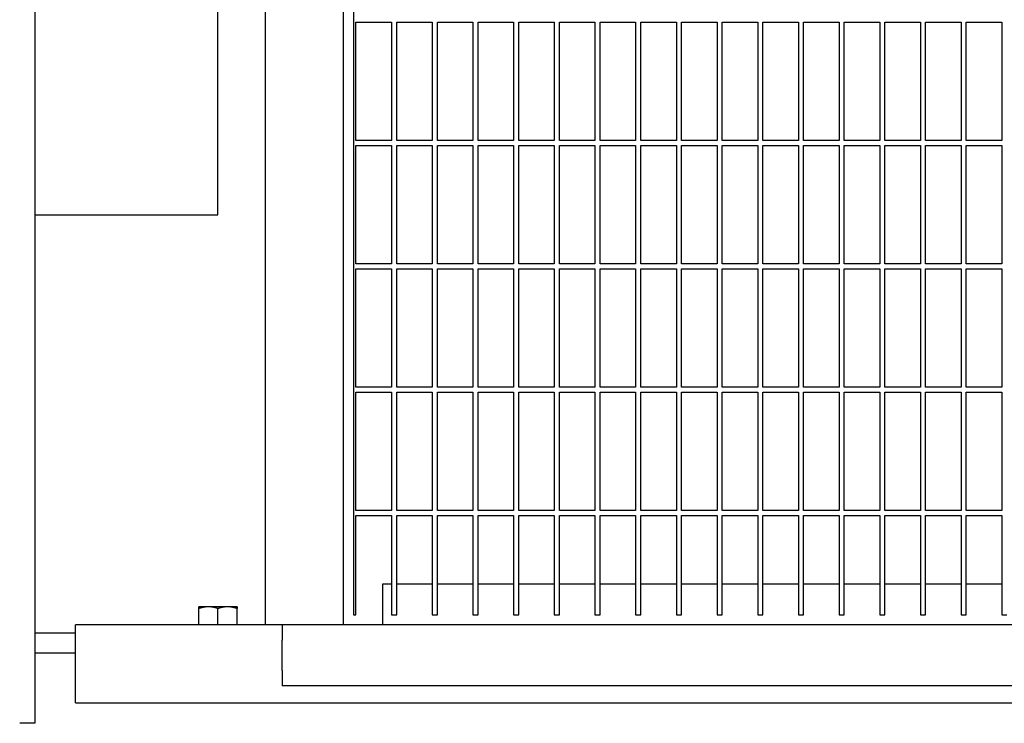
# Model space of a CAD drawing. Header units: inches. Extents: x 18 to 846, y -44 to 561.
# Tile 595 of 642: x 534 to 558, y 404 to 421. Entities that reach past the tile are written whole.
import ezdxf

# ---------------------------------------------------------------- set-up
doc = ezdxf.new("R2010")
doc.units = ezdxf.units.IN
doc.header["$LTSCALE"] = 24
doc.header["$MEASUREMENT"] = 0
doc.layers.add('Visible (ANSI)', color=7, linetype='Continuous', lineweight=30)

msp = doc.modelspace()

# ---------------------------------------------------------------- linework, layer by layer
at = {"layer": 'Visible (ANSI)'}
for p, q in [((541.75843, 424.9313), (541.75843, 406.4763)), ((542.00843, 424.9313), (542.00843, 406.7263)), ((534.17843, 424.5563), (534.17843, 404.0563)), ((539.83843, 423.81812), (539.83843, 406.4763)), ((538.67843, 416.5563), (538.67843, 421.5563)), ((542.07093, 418.38255), (542.07093, 421.2888)), ((542.07093, 421.2888), (542.94593, 421.2888)), ((542.94593, 421.2888), (542.94593, 418.38255)), ((543.07093, 418.38255), (543.07093, 421.2888)), ((543.07093, 421.2888), (543.94593, 421.2888)), ((543.94593, 421.2888), (543.94593, 418.38255)), ((544.07093, 418.38255), (544.07093, 421.2888)), ((544.07093, 421.2888), (544.94593, 421.2888)), ((544.94593, 421.2888), (544.94593, 418.38255)), ((545.07093, 418.38255), (545.07093, 421.2888)), ((545.07093, 421.2888), (545.94593, 421.2888)), ((545.94593, 421.2888), (545.94593, 418.38255)), ((546.07093, 418.38255), (546.07093, 421.2888)), ((546.07093, 421.2888), (546.94593, 421.2888)), ((546.94593, 421.2888), (546.94593, 418.38255)), ((547.07093, 418.38255), (547.07093, 421.2888)), ((547.07093, 421.2888), (547.94593, 421.2888)), ((547.94593, 421.2888), (547.94593, 418.38255)), ((548.07093, 418.38255), (548.07093, 421.2888)), ((548.07093, 421.2888), (548.94593, 421.2888)), ((548.94593, 421.2888), (548.94593, 418.38255)), ((549.07093, 418.38255), (549.07093, 421.2888)), ((549.07093, 421.2888), (549.94593, 421.2888)), ((549.94593, 421.2888), (549.94593, 418.38255)), ((550.07093, 418.38255), (550.07093, 421.2888)), ((550.07093, 421.2888), (550.94593, 421.2888)), ((550.94593, 421.2888), (550.94593, 418.38255)), ((551.07093, 418.38255), (551.07093, 421.2888)), ((551.07093, 421.2888), (551.94593, 421.2888)), ((551.94593, 421.2888), (551.94593, 418.38255)), ((552.07093, 418.38255), (552.07093, 421.2888)), ((552.07093, 421.2888), (552.94593, 421.2888)), ((552.94593, 421.2888), (552.94593, 418.38255)), ((553.07093, 418.38255), (553.07093, 421.2888)), ((553.07093, 421.2888), (553.94593, 421.2888)), ((553.94593, 421.2888), (553.94593, 418.38255)), ((554.07093, 418.38255), (554.07093, 421.2888)), ((554.07093, 421.2888), (554.94593, 421.2888)), ((554.94593, 421.2888), (554.94593, 418.38255)), ((555.07093, 418.38255), (555.07093, 421.2888)), ((555.07093, 421.2888), (555.94593, 421.2888)), ((555.94593, 421.2888), (555.94593, 418.38255)), ((556.07093, 418.38255), (556.07093, 421.2888)), ((556.07093, 421.2888), (556.94593, 421.2888)), ((556.94593, 421.2888), (556.94593, 418.38255)), ((557.07093, 418.38255), (557.07093, 421.2888)), ((557.07093, 421.2888), (557.94593, 421.2888)), ((557.94593, 421.2888), (557.94593, 418.38255)), ((542.94593, 418.38255), (542.07093, 418.38255)), ((543.94593, 418.38255), (543.07093, 418.38255)), ((544.94593, 418.38255), (544.07093, 418.38255)), ((545.94593, 418.38255), (545.07093, 418.38255)), ((546.94593, 418.38255), (546.07093, 418.38255)), ((547.94593, 418.38255), (547.07093, 418.38255)), ((548.94593, 418.38255), (548.07093, 418.38255)), ((549.94593, 418.38255), (549.07093, 418.38255)), ((550.94593, 418.38255), (550.07093, 418.38255)), ((551.94593, 418.38255), (551.07093, 418.38255)), ((552.94593, 418.38255), (552.07093, 418.38255)), ((553.94593, 418.38255), (553.07093, 418.38255)), ((554.94593, 418.38255), (554.07093, 418.38255)), ((555.94593, 418.38255), (555.07093, 418.38255)), ((556.94593, 418.38255), (556.07093, 418.38255)), ((557.94593, 418.38255), (557.07093, 418.38255)), ((542.07093, 415.3513), (542.07093, 418.25755)), ((542.07093, 418.25755), (542.94593, 418.25755)), ((542.94593, 418.25755), (542.94593, 415.3513)), ((543.07093, 415.3513), (543.07093, 418.25755)), ((543.07093, 418.25755), (543.94593, 418.25755)), ((543.94593, 418.25755), (543.94593, 415.3513)), ((544.07093, 415.3513), (544.07093, 418.25755)), ((544.07093, 418.25755), (544.94593, 418.25755)), ((544.94593, 418.25755), (544.94593, 415.3513)), ((545.07093, 415.3513), (545.07093, 418.25755)), ((545.07093, 418.25755), (545.94593, 418.25755)), ((545.94593, 418.25755), (545.94593, 415.3513)), ((546.07093, 415.3513), (546.07093, 418.25755)), ((546.07093, 418.25755), (546.94593, 418.25755)), ((546.94593, 418.25755), (546.94593, 415.3513)), ((547.07093, 415.3513), (547.07093, 418.25755)), ((547.07093, 418.25755), (547.94593, 418.25755)), ((547.94593, 418.25755), (547.94593, 415.3513)), ((548.07093, 415.3513), (548.07093, 418.25755)), ((548.07093, 418.25755), (548.94593, 418.25755)), ((548.94593, 418.25755), (548.94593, 415.3513)), ((549.07093, 415.3513), (549.07093, 418.25755)), ((549.07093, 418.25755), (549.94593, 418.25755)), ((549.94593, 418.25755), (549.94593, 415.3513)), ((550.07093, 415.3513), (550.07093, 418.25755)), ((550.07093, 418.25755), (550.94593, 418.25755)), ((550.94593, 418.25755), (550.94593, 415.3513)), ((551.07093, 415.3513), (551.07093, 418.25755)), ((551.07093, 418.25755), (551.94593, 418.25755)), ((551.94593, 418.25755), (551.94593, 415.3513)), ((552.07093, 415.3513), (552.07093, 418.25755)), ((552.07093, 418.25755), (552.94593, 418.25755)), ((552.94593, 418.25755), (552.94593, 415.3513)), ((553.07093, 415.3513), (553.07093, 418.25755)), ((553.07093, 418.25755), (553.94593, 418.25755)), ((553.94593, 418.25755), (553.94593, 415.3513)), ((554.07093, 415.3513), (554.07093, 418.25755)), ((554.07093, 418.25755), (554.94593, 418.25755)), ((554.94593, 418.25755), (554.94593, 415.3513)), ((555.07093, 415.3513), (555.07093, 418.25755)), ((555.07093, 418.25755), (555.94593, 418.25755)), ((555.94593, 418.25755), (555.94593, 415.3513)), ((556.07093, 415.3513), (556.07093, 418.25755)), ((556.07093, 418.25755), (556.94593, 418.25755)), ((556.94593, 418.25755), (556.94593, 415.3513)), ((557.07093, 415.3513), (557.07093, 418.25755)), ((557.07093, 418.25755), (557.94593, 418.25755)), ((557.94593, 418.25755), (557.94593, 415.3513)), ((534.17843, 416.5563), (538.67843, 416.5563)), ((542.94593, 415.3513), (542.07093, 415.3513)), ((542.07093, 412.32005), (542.07093, 415.2263)), ((542.07093, 415.2263), (542.94593, 415.2263)), ((542.94593, 415.2263), (542.94593, 412.32005)), ((543.94593, 415.3513), (543.07093, 415.3513)), ((543.07093, 412.32005), (543.07093, 415.2263)), ((543.07093, 415.2263), (543.94593, 415.2263)), ((543.94593, 415.2263), (543.94593, 412.32005)), ((544.94593, 415.3513), (544.07093, 415.3513)), ((544.07093, 412.32005), (544.07093, 415.2263)), ((544.07093, 415.2263), (544.94593, 415.2263)), ((544.94593, 415.2263), (544.94593, 412.32005)), ((545.94593, 415.3513), (545.07093, 415.3513)), ((545.07093, 412.32005), (545.07093, 415.2263)), ((545.07093, 415.2263), (545.94593, 415.2263)), ((545.94593, 415.2263), (545.94593, 412.32005)), ((546.94593, 415.3513), (546.07093, 415.3513)), ((546.07093, 412.32005), (546.07093, 415.2263)), ((546.07093, 415.2263), (546.94593, 415.2263)), ((546.94593, 415.2263), (546.94593, 412.32005)), ((547.94593, 415.3513), (547.07093, 415.3513)), ((547.07093, 412.32005), (547.07093, 415.2263)), ((547.07093, 415.2263), (547.94593, 415.2263)), ((547.94593, 415.2263), (547.94593, 412.32005)), ((548.94593, 415.3513), (548.07093, 415.3513)), ((548.07093, 412.32005), (548.07093, 415.2263)), ((548.07093, 415.2263), (548.94593, 415.2263)), ((548.94593, 415.2263), (548.94593, 412.32005)), ((549.94593, 415.3513), (549.07093, 415.3513)), ((549.07093, 412.32005), (549.07093, 415.2263)), ((549.07093, 415.2263), (549.94593, 415.2263)), ((549.94593, 415.2263), (549.94593, 412.32005)), ((550.94593, 415.3513), (550.07093, 415.3513)), ((550.07093, 412.32005), (550.07093, 415.2263)), ((550.07093, 415.2263), (550.94593, 415.2263)), ((550.94593, 415.2263), (550.94593, 412.32005)), ((551.94593, 415.3513), (551.07093, 415.3513)), ((551.07093, 412.32005), (551.07093, 415.2263)), ((551.07093, 415.2263), (551.94593, 415.2263)), ((551.94593, 415.2263), (551.94593, 412.32005)), ((552.94593, 415.3513), (552.07093, 415.3513)), ((552.07093, 412.32005), (552.07093, 415.2263)), ((552.07093, 415.2263), (552.94593, 415.2263)), ((552.94593, 415.2263), (552.94593, 412.32005)), ((553.94593, 415.3513), (553.07093, 415.3513)), ((553.07093, 412.32005), (553.07093, 415.2263)), ((553.07093, 415.2263), (553.94593, 415.2263)), ((553.94593, 415.2263), (553.94593, 412.32005)), ((554.94593, 415.3513), (554.07093, 415.3513)), ((554.07093, 412.32005), (554.07093, 415.2263)), ((554.07093, 415.2263), (554.94593, 415.2263)), ((554.94593, 415.2263), (554.94593, 412.32005)), ((555.94593, 415.3513), (555.07093, 415.3513)), ((555.07093, 412.32005), (555.07093, 415.2263)), ((555.07093, 415.2263), (555.94593, 415.2263)), ((555.94593, 415.2263), (555.94593, 412.32005)), ((556.94593, 415.3513), (556.07093, 415.3513)), ((556.07093, 412.32005), (556.07093, 415.2263)), ((556.07093, 415.2263), (556.94593, 415.2263)), ((556.94593, 415.2263), (556.94593, 412.32005)), ((557.94593, 415.3513), (557.07093, 415.3513)), ((557.07093, 412.32005), (557.07093, 415.2263)), ((557.07093, 415.2263), (557.94593, 415.2263)), ((557.94593, 415.2263), (557.94593, 412.32005)), ((542.94593, 412.32005), (542.07093, 412.32005)), ((543.94593, 412.32005), (543.07093, 412.32005)), ((544.94593, 412.32005), (544.07093, 412.32005)), ((545.94593, 412.32005), (545.07093, 412.32005)), ((546.94593, 412.32005), (546.07093, 412.32005)), ((547.94593, 412.32005), (547.07093, 412.32005)), ((548.94593, 412.32005), (548.07093, 412.32005)), ((549.94593, 412.32005), (549.07093, 412.32005)), ((550.94593, 412.32005), (550.07093, 412.32005)), ((551.94593, 412.32005), (551.07093, 412.32005)), ((552.94593, 412.32005), (552.07093, 412.32005)), ((553.94593, 412.32005), (553.07093, 412.32005)), ((554.94593, 412.32005), (554.07093, 412.32005)), ((555.94593, 412.32005), (555.07093, 412.32005)), ((556.94593, 412.32005), (556.07093, 412.32005)), ((557.94593, 412.32005), (557.07093, 412.32005)), ((542.07093, 409.2888), (542.07093, 412.19505)), ((542.07093, 412.19505), (542.94593, 412.19505)), ((542.94593, 412.19505), (542.94593, 409.2888)), ((543.07093, 409.2888), (543.07093, 412.19505)), ((543.07093, 412.19505), (543.94593, 412.19505)), ((543.94593, 412.19505), (543.94593, 409.2888)), ((544.07093, 409.2888), (544.07093, 412.19505)), ((544.07093, 412.19505), (544.94593, 412.19505)), ((544.94593, 412.19505), (544.94593, 409.2888)), ((545.07093, 409.2888), (545.07093, 412.19505)), ((545.07093, 412.19505), (545.94593, 412.19505)), ((545.94593, 412.19505), (545.94593, 409.2888)), ((546.07093, 409.2888), (546.07093, 412.19505)), ((546.07093, 412.19505), (546.94593, 412.19505)), ((546.94593, 412.19505), (546.94593, 409.2888)), ((547.07093, 409.2888), (547.07093, 412.19505)), ((547.07093, 412.19505), (547.94593, 412.19505)), ((547.94593, 412.19505), (547.94593, 409.2888)), ((548.07093, 409.2888), (548.07093, 412.19505)), ((548.07093, 412.19505), (548.94593, 412.19505)), ((548.94593, 412.19505), (548.94593, 409.2888)), ((549.07093, 409.2888), (549.07093, 412.19505)), ((549.07093, 412.19505), (549.94593, 412.19505)), ((549.94593, 412.19505), (549.94593, 409.2888)), ((550.07093, 409.2888), (550.07093, 412.19505)), ((550.07093, 412.19505), (550.94593, 412.19505)), ((550.94593, 412.19505), (550.94593, 409.2888)), ((551.07093, 409.2888), (551.07093, 412.19505)), ((551.07093, 412.19505), (551.94593, 412.19505)), ((551.94593, 412.19505), (551.94593, 409.2888)), ((552.07093, 409.2888), (552.07093, 412.19505)), ((552.07093, 412.19505), (552.94593, 412.19505)), ((552.94593, 412.19505), (552.94593, 409.2888)), ((553.07093, 409.2888), (553.07093, 412.19505)), ((553.07093, 412.19505), (553.94593, 412.19505)), ((553.94593, 412.19505), (553.94593, 409.2888)), ((554.07093, 409.2888), (554.07093, 412.19505)), ((554.07093, 412.19505), (554.94593, 412.19505)), ((554.94593, 412.19505), (554.94593, 409.2888)), ((555.07093, 409.2888), (555.07093, 412.19505)), ((555.07093, 412.19505), (555.94593, 412.19505)), ((555.94593, 412.19505), (555.94593, 409.2888)), ((556.07093, 409.2888), (556.07093, 412.19505)), ((556.07093, 412.19505), (556.94593, 412.19505)), ((556.94593, 412.19505), (556.94593, 409.2888)), ((557.07093, 409.2888), (557.07093, 412.19505)), ((557.07093, 412.19505), (557.94593, 412.19505)), ((557.94593, 412.19505), (557.94593, 409.2888)), ((542.94593, 409.2888), (542.07093, 409.2888)), ((542.07093, 406.7263), (542.07093, 409.1638)), ((542.07093, 409.1638), (542.94593, 409.1638)), ((542.94593, 409.1638), (542.94593, 406.7263)), ((543.94593, 409.2888), (543.07093, 409.2888)), ((543.07093, 406.7263), (543.07093, 409.1638)), ((543.07093, 409.1638), (543.94593, 409.1638)), ((543.94593, 409.1638), (543.94593, 406.7263)), ((544.94593, 409.2888), (544.07093, 409.2888)), ((544.07093, 406.7263), (544.07093, 409.1638)), ((544.07093, 409.1638), (544.94593, 409.1638)), ((544.94593, 409.1638), (544.94593, 406.7263)), ((545.94593, 409.2888), (545.07093, 409.2888)), ((545.07093, 406.7263), (545.07093, 409.1638)), ((545.07093, 409.1638), (545.94593, 409.1638)), ((545.94593, 409.1638), (545.94593, 406.7263)), ((546.94593, 409.2888), (546.07093, 409.2888)), ((546.07093, 406.7263), (546.07093, 409.1638)), ((546.07093, 409.1638), (546.94593, 409.1638)), ((546.94593, 409.1638), (546.94593, 406.7263)), ((547.94593, 409.2888), (547.07093, 409.2888)), ((547.07093, 406.7263), (547.07093, 409.1638)), ((547.07093, 409.1638), (547.94593, 409.1638)), ((547.94593, 409.1638), (547.94593, 406.7263)), ((548.94593, 409.2888), (548.07093, 409.2888)), ((548.07093, 406.7263), (548.07093, 409.1638)), ((548.07093, 409.1638), (548.94593, 409.1638)), ((548.94593, 409.1638), (548.94593, 406.7263)), ((549.94593, 409.2888), (549.07093, 409.2888)), ((549.07093, 406.7263), (549.07093, 409.1638)), ((549.07093, 409.1638), (549.94593, 409.1638)), ((549.94593, 409.1638), (549.94593, 406.7263)), ((550.94593, 409.2888), (550.07093, 409.2888)), ((550.07093, 406.7263), (550.07093, 409.1638)), ((550.07093, 409.1638), (550.94593, 409.1638)), ((550.94593, 409.1638), (550.94593, 406.7263)), ((551.94593, 409.2888), (551.07093, 409.2888)), ((551.07093, 406.7263), (551.07093, 409.1638)), ((551.07093, 409.1638), (551.94593, 409.1638)), ((551.94593, 409.1638), (551.94593, 406.7263)), ((552.94593, 409.2888), (552.07093, 409.2888)), ((552.07093, 406.7263), (552.07093, 409.1638)), ((552.07093, 409.1638), (552.94593, 409.1638)), ((552.94593, 409.1638), (552.94593, 406.7263)), ((553.94593, 409.2888), (553.07093, 409.2888)), ((553.07093, 406.7263), (553.07093, 409.1638)), ((553.07093, 409.1638), (553.94593, 409.1638)), ((553.94593, 409.1638), (553.94593, 406.7263)), ((554.94593, 409.2888), (554.07093, 409.2888)), ((554.07093, 406.7263), (554.07093, 409.1638)), ((554.07093, 409.1638), (554.94593, 409.1638)), ((554.94593, 409.1638), (554.94593, 406.7263)), ((555.94593, 409.2888), (555.07093, 409.2888)), ((555.07093, 406.7263), (555.07093, 409.1638)), ((555.07093, 409.1638), (555.94593, 409.1638)), ((555.94593, 409.1638), (555.94593, 406.7263)), ((556.94593, 409.2888), (556.07093, 409.2888)), ((556.07093, 406.7263), (556.07093, 409.1638)), ((556.07093, 409.1638), (556.94593, 409.1638)), ((556.94593, 409.1638), (556.94593, 406.7263)), ((557.94593, 409.2888), (557.07093, 409.2888)), ((557.07093, 406.7263), (557.07093, 409.1638)), ((557.07093, 409.1638), (557.94593, 409.1638)), ((557.94593, 409.1638), (557.94593, 406.7263)), ((542.94593, 407.4763), (542.71843, 407.4763)), ((542.71843, 407.4763), (542.71843, 406.4763)), ((543.94593, 407.4763), (543.07093, 407.4763)), ((544.94593, 407.4763), (544.07093, 407.4763)), ((545.94593, 407.4763), (545.07093, 407.4763)), ((546.94593, 407.4763), (546.07093, 407.4763)), ((547.94593, 407.4763), (547.07093, 407.4763)), ((548.94593, 407.4763), (548.07093, 407.4763)), ((549.94593, 407.4763), (549.07093, 407.4763)), ((550.94593, 407.4763), (550.07093, 407.4763)), ((551.94593, 407.4763), (551.07093, 407.4763)), ((552.94593, 407.4763), (552.07093, 407.4763)), ((553.94593, 407.4763), (553.07093, 407.4763)), ((554.94593, 407.4763), (554.07093, 407.4763)), ((555.94593, 407.4763), (555.07093, 407.4763)), ((556.94593, 407.4763), (556.07093, 407.4763)), ((557.94593, 407.4763), (557.07093, 407.4763)), ((538.44393, 406.9203), (538.20943, 406.9203)), ((538.91293, 406.9203), (538.44393, 406.9203)), ((539.14743, 406.9203), (538.91293, 406.9203)), ((538.20943, 406.4763), (538.20943, 406.87841)), ((538.67843, 406.4763), (538.67843, 406.87841)), ((539.14743, 406.4763), (539.14743, 406.87841)), ((542.00843, 406.7263), (542.07093, 406.7263)), ((542.94593, 406.7263), (543.07093, 406.7263)), ((543.94593, 406.7263), (544.07093, 406.7263)), ((544.94593, 406.7263), (545.07093, 406.7263)), ((545.94593, 406.7263), (546.07093, 406.7263)), ((546.94593, 406.7263), (547.07093, 406.7263)), ((547.94593, 406.7263), (548.07093, 406.7263)), ((548.94593, 406.7263), (549.07093, 406.7263)), ((549.94593, 406.7263), (550.07093, 406.7263)), ((550.94593, 406.7263), (551.07093, 406.7263)), ((551.94593, 406.7263), (552.07093, 406.7263)), ((552.94593, 406.7263), (553.07093, 406.7263)), ((553.94593, 406.7263), (554.07093, 406.7263)), ((554.94593, 406.7263), (555.07093, 406.7263)), ((555.94593, 406.7263), (556.07093, 406.7263)), ((556.94593, 406.7263), (557.07093, 406.7263)), ((557.94593, 406.7263), (558.07093, 406.7263)), ((540.25843, 406.4763), (535.17843, 406.4763)), ((535.17843, 404.5563), (535.17843, 406.4763)), ((540.25843, 406.4763), (539.83843, 406.4763)), ((578.25843, 406.4763), (540.25843, 406.4763)), ((540.25843, 406.4763), (540.25843, 406.1013)), ((534.17843, 406.2763), (535.17843, 406.2763)), ((540.25843, 405.3513), (540.25843, 406.1013)), ((535.17843, 405.7763), (534.17843, 405.7763)), ((540.25843, 405.3513), (540.25843, 404.9763)), ((579.75843, 404.9763), (540.25843, 404.9763)), ((535.17843, 404.5563), (580.17843, 404.5563)), ((534.17843, 404.0563), (533.80343, 404.0563))]:
    msp.add_line(p, q, dxfattribs=at)
for points in [[(538.20943, 406.87841), (538.20943, 406.9203), (538.20943, 406.9203)], [(538.44393, 406.9203), (538.3351, 406.9203), (538.20943, 406.87841)], [(538.67843, 406.87841), (538.55276, 406.9203), (538.44393, 406.9203)], [(538.91293, 406.9203), (538.8041, 406.9203), (538.67843, 406.87841)], [(539.14743, 406.87841), (539.02176, 406.9203), (538.91293, 406.9203)], [(539.14743, 406.9203), (539.14743, 406.9203), (539.14743, 406.87841)]]:
    msp.add_rational_spline(points, [1, 1.0379548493, 1], degree=2, dxfattribs=at)

doc.saveas('drawing.dxf')
